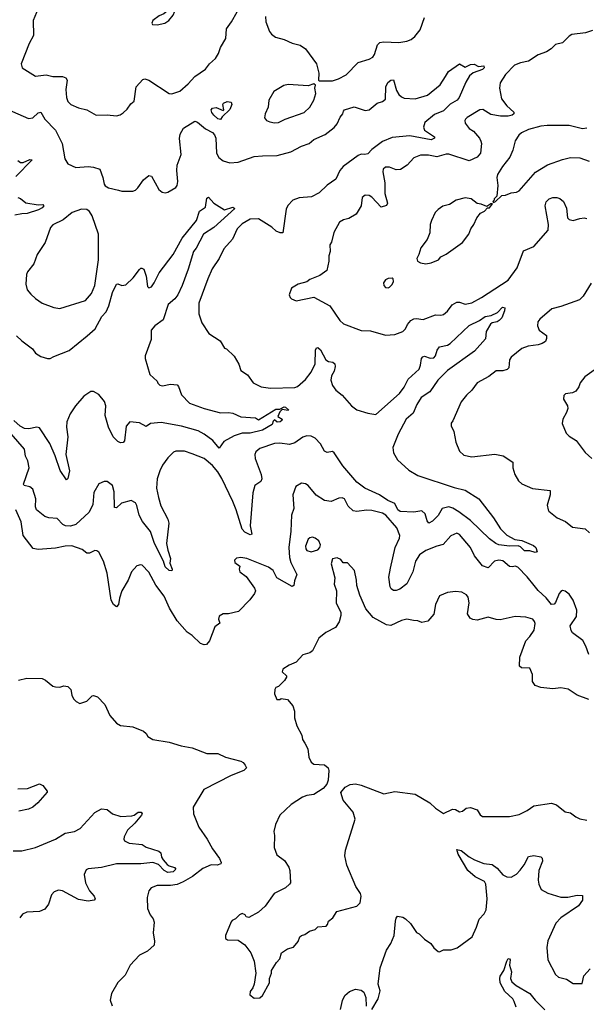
# Model space of a CAD drawing. Extents: x 1921360 to 2014538, y 768294 to 907744.
# Tile 320 of 412: x 1957599 to 1961792, y 865775 to 873062. Entities that reach past the tile are written whole.
import ezdxf

# ---------------------------------------------------------------- set-up
doc = ezdxf.new("R2010")
doc.units = 0

msp = doc.modelspace()

# ---------------------------------------------------------------- linework, layer by layer
at = {"layer": '0CON10XD'}
for points in [[(1957736, 873145), (1957698.8, 873055), (1957700, 872945), (1957668, 872885), (1957610, 872735), (1957617.5, 872705), (1957715, 872644.2), (1957794.3, 872654.3), (1957845, 872641.4), (1957915, 872642.2), (1957941.3, 872631.3), (1957950.6, 872615), (1957939.4, 872545), (1957945.8, 872485), (1957955, 872456.7), (1957976.2, 872435), (1958035, 872408.6), (1958095, 872394.2), (1958165, 872356), (1958245, 872358), (1958315, 872351.2), (1958341.7, 872358.3), (1958365, 872373.3), (1958395, 872400), (1958420.3, 872439.7), (1958445, 872457.5), (1958460, 872565), (1958510.5, 872619.5), (1958525, 872623.3), (1958555, 872614), (1958705, 872516), (1958725, 872514), (1958785, 872533.8), (1958845, 872586.2), (1958895, 872641.2), (1958975, 872696.2), (1959004.5, 872735.5), (1959046.8, 872773.2), (1959069.5, 872810.5), (1959084.5, 872855.5), (1959125, 872923.3), (1959130, 872995), (1959166.9, 873045), (1959209.5, 873120.5)], [(1958615, 873024.2), (1958673.9, 873036.1), (1958703.3, 873055), (1958734, 873095), (1958746.2, 873125), (1958743, 873133), (1958725, 873136), (1958692.9, 873127.1), (1958665.6, 873104.4), (1958630, 873090), (1958585, 873056.7), (1958576.7, 873035), (1958582.5, 873025), (1958615, 873024.2)], [(1959417.1, 873085), (1959421.4, 873045), (1959447.5, 872975), (1959463.4, 872953.4), (1959493.2, 872933.2), (1959555.5, 872915.5), (1959615, 872887.5), (1959675, 872872.5), (1959715, 872845.7), (1959794.3, 872735), (1959812, 872665), (1959810, 872615), (1959815, 872610), (1959915, 872608.6), (1959957.2, 872622.8), (1960015, 872652.9), (1960105, 872744), (1960185, 872768.8), (1960211.2, 872785), (1960225.8, 872805), (1960247.5, 872875), (1960265, 872892.5), (1960292.2, 872897.8), (1960405, 872893.5), (1960465, 872903.3), (1960495, 872915.6), (1960522.6, 872937.4), (1960563.4, 872986.6), (1960595, 873076.7)], [(1961838.7, 872981.3), (1961786.4, 872963.6), (1961685, 872952.4), (1961665, 872940), (1961615, 872889.6), (1961565, 872877.9), (1961531.5, 872845), (1961496.6, 872823.4), (1961435, 872801.6), (1961365, 872755.8), (1961305, 872743.3), (1961260.6, 872725), (1961193.6, 872655), (1961155.6, 872595), (1961149.5, 872555), (1961163.8, 872475), (1961203.8, 872423.8), (1961255, 872376.2), (1961256, 872365), (1961243.3, 872355), (1961215, 872347.5), (1961157.2, 872347.2), (1961085, 872360), (1961026.9, 872396.9), (1961005, 872395.4), (1960911.1, 872338.9), (1960899.2, 872325), (1960894, 872315), (1960895.9, 872295.9), (1960925, 872256), (1960956.4, 872236.4), (1961000.6, 872185), (1961012.6, 872162.6), (1961016.2, 872145), (1961009.7, 872075), (1960985.2, 872044.8), (1960925, 872016.9), (1960775, 872066.5), (1960755, 872066.7), (1960685, 872045.5), (1960625, 872060), (1960565, 872059.1), (1960515, 872038.6), (1960466.2, 871985), (1960417.3, 871952.7), (1960385, 871950), (1960335, 871970), (1960305, 871970), (1960288.8, 871955), (1960286, 871935), (1960300.8, 871855), (1960301.4, 871775), (1960320, 871705), (1960313.9, 871686.1), (1960274.1, 871674.1), (1960205, 871748), (1960185, 871761.2), (1960155, 871763.3), (1960134.1, 871745.9), (1960126, 871685), (1960088.7, 871621.3), (1960035, 871591.2), (1959995, 871581.2), (1959966.1, 871563.9), (1959924.2, 871485.8), (1959906.2, 871415), (1959893.8, 871395), (1959896.2, 871345), (1959886.2, 871315), (1959885.8, 871274.2), (1959872, 871205), (1959821.3, 871168.7), (1959745, 871140), (1959725, 871122.5), (1959660, 871105), (1959610, 871075), (1959592.5, 871025), (1959600, 871005), (1959610, 870995), (1959645, 870981.2), (1959775, 871008), (1959895, 870943.1), (1959967.3, 870835), (1959995, 870811.9), (1960125, 870761.8), (1960195, 870759.4), (1960305, 870727.5), (1960375, 870730.8), (1960435, 870754.2), (1960455, 870773.8), (1960469.4, 870805), (1960492.5, 870835), (1960515, 870848.9), (1960535, 870851.4), (1960585, 870842.2), (1960675, 870877.1), (1960715, 870874.4), (1960735, 870879.4), (1960765.7, 870905), (1960799.3, 870950.7), (1960835, 870971.9), (1960855, 870971.1), (1960895, 870957.1), (1960945, 870967.1), (1961016, 871005), (1961212.9, 871135), (1961280.8, 871225), (1961328.6, 871351.4), (1961405, 871382.9), (1961508.9, 871505), (1961511.5, 871545), (1961487.5, 871685), (1961495, 871713.3), (1961516.7, 871735), (1961545, 871746), (1961575, 871746.2), (1961597.3, 871737.3), (1961623.3, 871715), (1961645.7, 871665.7), (1961653.3, 871595), (1961665, 871583.3), (1961695, 871576), (1961745, 871591.4), (1961775.7, 871595.7), (1961795, 871591.2)], [(1957505, 872399.1), (1957665, 872330.6), (1957695, 872334.4), (1957735, 872371.9), (1957755, 872378), (1957785, 872324.4), (1957864.7, 872244.7), (1957913.6, 872145), (1957932.1, 872032.1), (1957954, 871994), (1958015, 871968), (1958105, 871976), (1958145, 871971.2), (1958192.5, 871955), (1958214.2, 871895), (1958223.8, 871845), (1958232.3, 871832.3), (1958255, 871816.7), (1958329.5, 871799.5), (1958355, 871793.8), (1958435, 871792.5), (1958455, 871801.2), (1958473, 871817), (1958515, 871876.2), (1958555, 871907.5), (1958575, 871902.5), (1958628, 871805), (1958654.2, 871784.2), (1958675, 871780), (1958695, 871786.2), (1958755, 871820), (1958765.4, 871834.6), (1958769.6, 871865), (1958762, 871945), (1958765.3, 871984.7), (1958793.6, 872065), (1958781.7, 872181.7), (1958786.7, 872215), (1958811.6, 872258.4), (1958895, 872310.9), (1958915, 872304), (1958975, 872253.5), (1959025.9, 872225.9), (1959039.8, 872209.8), (1959050, 872185), (1959055.8, 872075), (1959072.1, 872042.1), (1959105, 872016), (1959155, 872002.9), (1959215, 872006.7), (1959335, 872048.5), (1959396.7, 872053.3), (1959505, 872055.4), (1959605.3, 872084.7), (1959684.7, 872125.3), (1959741.4, 872145), (1959775.8, 872175), (1959858.7, 872211.3), (1959925.5, 872264.5), (1959949.3, 872290.7), (1959969.4, 872340.6), (1959990.8, 872365), (1959994.1, 872385.9), (1960002.5, 872395), (1960075, 872416), (1960155, 872388.8), (1960185, 872393.8), (1960245, 872444), (1960285, 872456.2), (1960305, 872473.8), (1960308.7, 872565), (1960324.2, 872595.8), (1960345, 872614.3), (1960365.6, 872615.6), (1960387.6, 872537.6), (1960405, 872508.8), (1960425, 872491.2), (1960445, 872481.2), (1960525, 872476.2), (1960617.9, 872502.1), (1960711.2, 872578.8), (1960751.2, 872641.2), (1960771.7, 872678.3), (1960855, 872734.3), (1960895, 872709.2), (1960935, 872729.5), (1960963, 872733), (1960995, 872716.2), (1961035, 872720), (1961037.5, 872705), (1961025, 872694), (1960955, 872668.8), (1960926.7, 872645), (1960900.5, 872599.5), (1960851.2, 872485), (1960836, 872465), (1960785, 872437.5), (1960735, 872387.8), (1960669, 872361), (1960598.1, 872301.9), (1960587.2, 872267.2), (1960594.5, 872245), (1960668.6, 872195), (1960670, 872185), (1960645, 872172.8), (1960485, 872201.8), (1960355, 872190.5), (1960285, 872160), (1960205, 872100), (1960175, 872068.5), (1960152.5, 872065), (1960125, 872066.2), (1960105, 872056.4), (1959992.2, 871975), (1959968.5, 871945), (1959938, 871882), (1959875, 871837.8), (1959815, 871780.9), (1959758.1, 871751.9), (1959666, 871744), (1959620.8, 871725), (1959583.6, 871686.4), (1959570.3, 871659.7), (1959546.2, 871483.8), (1959526.4, 871483.6), (1959497.3, 871497.3), (1959465.5, 871525.5), (1959365, 871588.5), (1959303.3, 871585), (1959245, 871550.6), (1959207.1, 871515), (1959173.3, 871436.7), (1959110.6, 871365), (1959074.6, 871295.4), (1959022.4, 871217.6), (1958990.8, 871145), (1958924.5, 870965), (1958924.4, 870885), (1958947.4, 870817.4), (1958998.3, 870738.3), (1959082.5, 870685), (1959115, 870630), (1959130, 870625), (1959185, 870572.5), (1959221.7, 870511.7), (1959236.4, 870466.4), (1959283.9, 870433.9), (1959326.7, 870375), (1959385.5, 870345.5), (1959454.5, 870334.5), (1959635, 870340.5), (1959655, 870346.9), (1959715, 870398.1), (1959755, 870452.9), (1959784.5, 870515), (1959788.1, 870615), (1959795, 870633.3), (1959804.1, 870635.9), (1959825, 870618), (1959864.7, 870544.7), (1959885, 870531.5), (1959917.1, 870527.1), (1959931.4, 870515), (1959933.3, 870495), (1959925, 870461.2), (1959905.5, 870425), (1959900.5, 870395), (1959913.1, 870355), (1959939.4, 870319.4), (1959985, 870282.9), (1960055, 870204.2), (1960093.8, 870175), (1960175, 870148.6), (1960235, 870141.1), (1960409.5, 870295), (1960445, 870342.9), (1960475, 870400.6), (1960554.4, 870475), (1960565.3, 870504.7), (1960572.5, 870555), (1960582.3, 870567.7), (1960595, 870571.9), (1960637.6, 870557.6), (1960665, 870560), (1960676.7, 870573.3), (1960688.4, 870615), (1960705, 870639.6), (1960765, 870654.1), (1960785, 870664.7), (1960925, 870798.5), (1961002.9, 870835), (1961043.8, 870865), (1961088.3, 870871.7), (1961134.3, 870895.7), (1961172.5, 870935), (1961188.3, 870928.3), (1961186, 870906), (1961166.7, 870855), (1961148, 870835), (1961132.5, 870825), (1961095, 870817.5), (1961082.5, 870807.5), (1961052, 870755), (1961045, 870700), (1960965, 870609.2), (1960764.8, 870465.2), (1960693.1, 870395), (1960635, 870308.8), (1960571.1, 870265), (1960536.8, 870215), (1960510, 870150), (1960460.3, 870105), (1960399.6, 869995), (1960361.5, 869895), (1960364.4, 869855), (1960394.2, 869805), (1960478.2, 869728.2), (1960545, 869687.3), (1960815, 869600.7), (1960895, 869580.5), (1960996.8, 869516.8), (1961106.3, 869376.3), (1961157.5, 869295), (1961205, 869247.5), (1961262.5, 869215), (1961315, 869206.7), (1961401.2, 869171.2), (1961418.8, 869155), (1961427.5, 869122.5), (1961415, 869118.8), (1961375, 869131.4), (1961335, 869131.8), (1961305, 869161.2), (1961288.8, 869168.8), (1961225, 869165.4), (1961145, 869176), (1961122.5, 869185), (1961075, 869220), (1960934.4, 869355), (1960850, 869420), (1960805, 869446.5), (1960775, 869456.1), (1960726.5, 869443.5), (1960696.7, 869393.3), (1960655, 869350.6), (1960626.2, 869336.2), (1960615, 869353.3), (1960600.4, 869405), (1960575, 869427.3), (1960515, 869416.9), (1960415, 869422.5), (1960398, 869435), (1960375, 869480.2), (1960324, 869504), (1960262.5, 869545), (1960154.2, 869595), (1960095, 869638), (1959991, 869761), (1959925, 869855.8), (1959915, 869865.7), (1959875, 869859.2), (1959855, 869869.2), (1959825, 869922.5), (1959784.5, 869964.5), (1959755, 869980), (1959725, 869982.5), (1959695, 869972.5), (1959635, 869930.6), (1959595, 869916.7), (1959525, 869928.8), (1959485, 869924.5), (1959375, 869889.1), (1959346.6, 869863.4), (1959340, 869845), (1959340.8, 869815), (1959386, 869695), (1959390, 869665), (1959382.5, 869645), (1959340, 869615), (1959325, 869560), (1959303.3, 869315), (1959316.2, 869255), (1959305, 869248.8), (1959265, 869268.1), (1959245, 869292), (1959200.6, 869435), (1959175.5, 869495.5), (1959095, 869665.7), (1959065, 869714.4), (1959025, 869763.1), (1958965, 869814.2), (1958875, 869849.2), (1958818.3, 869868.3), (1958755, 869868), (1958737.7, 869862.3), (1958695, 869820), (1958656.2, 869765), (1958635, 869722.5), (1958616.8, 869663.2), (1958612.2, 869595), (1958625.5, 869525), (1958643.3, 869465), (1958695.4, 869365), (1958702.9, 869335), (1958685.6, 869185), (1958694.4, 869135), (1958714.2, 869075), (1958710.5, 869040.5), (1958728, 868995), (1958725.8, 868984.2), (1958705, 868986), (1958675, 869011.4), (1958662.2, 869055), (1958596.8, 869185), (1958567.3, 869275), (1958507.9, 869347.9), (1958482, 869395), (1958465.7, 869465.7), (1958455, 869486.9), (1958425, 869503.6), (1958353, 869483), (1958315, 869450), (1958300.7, 869450.7), (1958296.8, 869566.8), (1958286, 869615), (1958245, 869643.8), (1958225, 869643.8), (1958183.6, 869626.4), (1958146.7, 869563.3), (1958140, 869475), (1958113.6, 869416.4), (1958014, 869325), (1957975, 869312.7), (1957937.5, 869315), (1957918, 869325), (1957875, 869371.2), (1957815, 869374.3), (1957785, 869385.8), (1957724.3, 869435), (1957716.7, 869456.7), (1957719.1, 869515), (1957695, 869586.9), (1957673.6, 869603.6), (1957632.5, 869615), (1957626.5, 869625), (1957668.2, 869745), (1957658, 869798), (1957642.1, 869832.1), (1957635, 869883.8), (1957535, 869997.8)], [(1959485, 872298.8), (1959515, 872302), (1959564.1, 872325.9), (1959704.2, 872375.8), (1959745, 872413.8), (1959776, 872465), (1959790, 872515), (1959782.5, 872555), (1959788.3, 872578.3), (1959776.7, 872586.7), (1959735, 872572.5), (1959585, 872582.9), (1959553.3, 872575), (1959480.3, 872529.7), (1959443.8, 872465), (1959438, 872415), (1959416.2, 872365), (1959410, 872335), (1959426.4, 872316.4), (1959450, 872305), (1959485, 872298.8)], [(1959085, 872322.5), (1959065, 872327.5), (1959036.1, 872356.1), (1959020, 872375), (1959016, 872395), (1959025, 872406.7), (1959052.5, 872412.5), (1959105, 872390), (1959110, 872395), (1959102.5, 872435), (1959107, 872443), (1959135, 872456.2), (1959165, 872451.2), (1959169.2, 872435), (1959155, 872396.7), (1959097, 872343), (1959085, 872322.5)], [(1961795, 872258), (1961764.3, 872254.3), (1961665, 872278), (1961502.4, 872277.6), (1961455, 872272.9), (1961365, 872250), (1961312, 872225), (1961292.6, 872207.4), (1961265.7, 872164.3), (1961249.2, 872095), (1961225.8, 872045), (1961172, 871975), (1961136, 871915), (1961130, 871895), (1961137.5, 871835), (1961130, 871755), (1961110, 871735), (1961110, 871725), (1961100, 871715), (1961105, 871710), (1961120, 871715), (1961168.3, 871761.7), (1961195, 871763.3), (1961235, 871781.2), (1961275, 871786), (1961295, 871796), (1961417.3, 871932.7), (1961505, 871988.6), (1961615, 872027.5), (1961675, 872040.8), (1961745, 872040), (1961812.5, 872015)], [(1957585, 872020.8), (1957605, 872005.6), (1957625, 872005.6), (1957675, 872026.9), (1957690, 872025), (1957569.8, 871900.2)], [(1957585, 871745.8), (1957605, 871738.6), (1957645, 871707.5), (1957735, 871691.1), (1957770, 871695), (1957778.6, 871685), (1957765, 871668.1), (1957738, 871655), (1957655, 871627.5), (1957615, 871625.3), (1957563.9, 871616.1)], [(1957575, 870722), (1957615, 870684), (1957693.3, 870625), (1957715, 870593.3), (1957755, 870570), (1957805, 870553.3), (1957825, 870553.8), (1957850.5, 870569.5), (1957965, 870614.4), (1958097.5, 870722.5), (1958156.2, 870773.8), (1958207.5, 870865), (1958239.3, 870900.7), (1958258.1, 870945), (1958285, 871043.3), (1958315, 871103.3), (1958325, 871106.7), (1958355, 871093.8), (1958385, 871100), (1958439.7, 871150.3), (1958485, 871213.3), (1958495, 871223.3), (1958503, 871223), (1958516.7, 871215), (1958534.1, 871164.1), (1958545, 871086.7), (1958555, 871078), (1958573.8, 871085), (1958595, 871113.3), (1958631.4, 871188.6), (1958735.2, 871324.8), (1958800.8, 871445), (1958907.1, 871575), (1958930, 871645), (1958973.3, 871675), (1958985, 871740), (1958995, 871747.5), (1959035, 871703.8), (1959113.6, 871653.6), (1959175, 871673.8), (1959190, 871665), (1959035, 871524), (1958960, 871475), (1958905, 871371.2), (1958884, 871346), (1958845.6, 871215), (1958801.5, 871095), (1958768.2, 871025), (1958746.9, 870995), (1958697.7, 870955), (1958659.8, 870840.2), (1958598.6, 870795), (1958571.4, 870765), (1958570.6, 870695), (1958527.8, 870575), (1958526.7, 870555), (1958562.7, 870435), (1958616.2, 870386.2), (1958621.8, 870371.8)], [(1960605, 871256), (1960645, 871262.5), (1960697.5, 871285), (1960715, 871307.5), (1960754.1, 871325.9), (1960875, 871413.3), (1960923.3, 871475), (1960936.7, 871515), (1960960, 871545), (1960982.5, 871595), (1961010, 871630), (1961040, 871645), (1961061.7, 871668.3), (1961075, 871670), (1961098.3, 871698.3), (1961085, 871700), (1961055, 871680), (1961015, 871697.5), (1960985, 871702.5), (1960940, 871735), (1960895, 871742.5), (1960830, 871725), (1960780, 871695), (1960729.3, 871680.7), (1960695, 871657.5), (1960673.3, 871635), (1960646.7, 871575), (1960636.7, 871545), (1960633.3, 871485), (1960613.9, 871436.1), (1960566.4, 871373.6), (1960553.3, 871325), (1960537.5, 871295), (1960543.6, 871273.6), (1960565, 871263.3), (1960605, 871256)], [(1957895, 870924.2), (1958085.4, 870984.6), (1958131.1, 871035), (1958154.5, 871095.5), (1958182.9, 871285), (1958181.9, 871475), (1958135, 871610), (1958115, 871641.2), (1958095, 871658), (1958055, 871658.6), (1957986.7, 871635), (1957919.7, 871580.3), (1957845, 871542.9), (1957825.8, 871525), (1957787.4, 871412.6), (1957728.8, 871325), (1957704.2, 871255.8), (1957656.7, 871195), (1957650, 871175), (1957643.3, 871105), (1957655, 871062.5), (1957681.2, 871031.2), (1957715, 870998.8), (1957765, 870964), (1957851.2, 870931.2), (1957895, 870924.2)], [(1960325, 871076.2), (1960335, 871082), (1960355, 871101.2), (1960366, 871125), (1960363.6, 871143.6), (1960355, 871150), (1960325, 871146.2), (1960305, 871136.2), (1960291.2, 871115), (1960293.3, 871095), (1960305, 871080), (1960325, 871076.2)], [(1961828.5, 871111.5), (1961769.4, 871015), (1961742.2, 870987.8), (1961605, 870938.6), (1961538.3, 870921.7), (1961448.8, 870845), (1961434, 870825), (1961431.2, 870795), (1961443.8, 870765), (1961498, 870725), (1961497.7, 870702.3), (1961489.1, 870680.9), (1961466.2, 870665), (1961435.4, 870654.6), (1961362.5, 870645), (1961315, 870629.4), (1961235.8, 870565), (1961224.3, 870545), (1961218, 870485), (1961207.3, 870472.7), (1961175, 870464.2), (1961125, 870462), (1961069.7, 870420.3), (1960985, 870373.8), (1960945, 870320), (1960905.8, 870284.2), (1960865, 870233.3), (1960805, 870092.5), (1960793.3, 870075), (1960793.3, 870055), (1960811.2, 870015), (1960825.9, 869935.9), (1960855, 869867.5), (1960885, 869838.8), (1960945, 869826), (1961115, 869845.8), (1961176.7, 869835), (1961248.3, 869788.3), (1961247.5, 869745), (1961262.9, 869695), (1961289.5, 869649.5), (1961315, 869626.2), (1961395, 869593.1), (1961525, 869577.5), (1961526, 869545), (1961502.3, 869467.7), (1961508.8, 869435), (1961514.3, 869424.3), (1961576.2, 869375), (1961637.2, 869347.2), (1961691.2, 869305), (1961782.8, 869292.8), (1961815, 869264.2)], [(1961851.4, 870468.6), (1961780.5, 870419.5), (1961746.7, 870375), (1961736.1, 870343.9), (1961715, 870313.3), (1961689.3, 870300.7), (1961638.3, 870291.7), (1961625, 870280), (1961623, 870253), (1961652.5, 870205), (1961656.7, 870185), (1961646.7, 870155), (1961617.5, 870105), (1961613.9, 870073.9), (1961642.3, 870002.3), (1961665, 869980), (1961716.4, 869946.4), (1961785, 869857.5), (1961833.6, 869813.6)], [(1958621.8, 870371.8), (1958635, 870357.1), (1958655, 870352.2), (1958715, 870364.4), (1958765, 870360), (1958775, 870346.7), (1958795.6, 870285), (1958855, 870224.4), (1958965, 870183.3), (1959085, 870152), (1959145, 870155.8), (1959175, 870150.8), (1959235, 870122.9), (1959345, 870116), (1959365, 870100), (1959495, 870178.6), (1959525, 870180), (1959555, 870197.1), (1959566.7, 870195), (1959587.5, 870175), (1959585, 870170), (1959542.5, 870177.5), (1959525, 870160), (1959510, 870125), (1959542.5, 870105), (1959540, 870095), (1959527.5, 870085), (1959503.3, 870083.3), (1959485, 870100), (1959475, 870090), (1959467.5, 870065), (1959395.2, 870024.8), (1959305, 870002.9), (1959245, 870002.9), (1959185, 869981.9), (1959110.6, 869939.4), (1959075, 869890), (1959027.7, 869947.7), (1958964.8, 869994.8), (1958918.5, 870018.5), (1958795.4, 870054.6), (1958645, 870081), (1958567.1, 870072.9), (1958535, 870052.3), (1958485, 870078.9), (1958413.3, 870085), (1958386.6, 870053.4), (1958373.3, 869945), (1958365, 869932.5), (1958345, 869930), (1958325, 869941.2), (1958290.8, 869975), (1958255.7, 870045), (1958232.2, 870132.2), (1958236.4, 870205), (1958226.5, 870236.5), (1958185, 870288.5), (1958145, 870310.9), (1958125, 870309.1), (1958074.3, 870275.7), (1958011.8, 870205), (1957972.9, 870145), (1957948.1, 870085), (1957945.6, 870045), (1957954.5, 869975.5), (1957940.7, 869845), (1957966.8, 869723.2), (1957954.1, 869665.9), (1957945, 869656.7), (1957898.1, 869725), (1957861.8, 869835), (1957821.5, 869925), (1957745, 870041.1), (1957725, 870045.7), (1957665.8, 870034.2), (1957635, 870036.2), (1957603.4, 870053.4), (1957555, 870094.8)], [(1961810.6, 868365), (1961790, 868425), (1961767.2, 868467.2), (1961691.2, 868525), (1961680.6, 868540.6), (1961674, 868575), (1961720.8, 868645), (1961722.7, 868692.7), (1961695.7, 868765), (1961665, 868811.2), (1961635, 868832), (1961615, 868836.2), (1961605, 868831.2), (1961592.5, 868815), (1961565, 868748), (1961554.4, 868735.6), (1961535, 868734.3), (1961495, 868783.8), (1961435, 868838.5), (1961405.3, 868875), (1961355, 868938.5), (1961285, 869010), (1961265, 869017.1), (1961245, 869012), (1961225, 869015.7), (1961175, 869057.5), (1961145, 869062.5), (1961112, 869055), (1961065, 869004.4), (1961025, 869020), (1960964.6, 869095), (1960935, 869156.7), (1960855, 869252.9), (1960835, 869261.9), (1960789.1, 869240.9), (1960732.4, 869177.6), (1960685, 869165.7), (1960605, 869133.8), (1960558.7, 869101.3), (1960527.1, 869055), (1960508.2, 868975), (1960463.3, 868886.7), (1960413.3, 868846.7), (1960385, 868837.5), (1960365, 868838.5), (1960348.9, 868848.9), (1960339.6, 868865), (1960330, 868935), (1960342.1, 869002.1), (1960378.6, 869155), (1960409.1, 869225), (1960411.5, 869245), (1960390.2, 869300.2), (1960309.2, 869395), (1960285, 869409.4), (1960205, 869430), (1960165, 869432.2), (1960095, 869422.1), (1960066.7, 869426.7), (1960030.9, 869460.9), (1960002.5, 869515), (1959985, 869524.2), (1959960, 869520), (1959905, 869496.2), (1959855, 869502.5), (1959793.7, 869543.7), (1959733.8, 869615), (1959715, 869625.8), (1959685, 869632), (1959643.7, 869606.3), (1959619.5, 869545), (1959627.8, 869445), (1959610.9, 869395), (1959606.6, 869276.6), (1959590.7, 869155), (1959595, 869082.5), (1959604.8, 869044.8), (1959648.9, 868955), (1959631.8, 868908.2), (1959626.5, 868873.5), (1959615, 868866), (1959502.1, 868932.1), (1959475.8, 868985), (1959441.3, 869011.3), (1959280, 869075), (1959235, 869082), (1959203.9, 869076.1), (1959188.3, 869061.7), (1959190, 869045), (1959228.3, 869018.3), (1959222.5, 868995), (1959227.5, 868975), (1959275, 868940), (1959335.8, 868855.8), (1959343.3, 868835), (1959336.7, 868815), (1959301.2, 868768.8), (1959218.3, 868681.7), (1959145, 868665.8), (1959104.4, 868665.6), (1959075, 868646.7), (1959071.2, 868625), (1959078.8, 868595), (1959042.4, 868567.6), (1959004.5, 868465.5), (1958981.2, 868438.8), (1958965, 868434.3), (1958936.2, 868445), (1958875, 868504.5), (1958838.2, 868528.2), (1958765, 868613.3), (1958706.6, 868706.6), (1958668.2, 868795), (1958606.1, 868876.1), (1958555, 868973.8), (1958505, 869023.8), (1958492, 869028), (1958465, 869018.8), (1958426.2, 868975), (1958402, 868915), (1958355.8, 868835), (1958338.3, 868781.7), (1958331.2, 868735), (1958315, 868717.5), (1958292.7, 868732.7), (1958276, 868765), (1958247.1, 868965), (1958218.8, 869055), (1958185, 869120.8), (1958170.9, 869130.9), (1958155, 869132.9), (1958115, 869113.3), (1958095, 869112.9), (1958060.3, 869140.3), (1957985, 869167.5), (1957934.6, 869165.4), (1957865, 869149.6), (1957735, 869140), (1957698.8, 869148.8), (1957623.8, 869245), (1957608.7, 869345), (1957571.1, 869435)], [(1959755, 869123.3), (1959805, 869138), (1959820, 869155), (1959825.8, 869174.2), (1959812.5, 869205), (1959785, 869225.6), (1959765, 869231.9), (1959745, 869227.5), (1959735, 869218), (1959714.6, 869164.6), (1959715.6, 869145), (1959723.1, 869133.1), (1959755, 869123.3)], [(1961811.1, 868031.1), (1961725, 868064), (1961657.3, 868107.3), (1961605, 868116), (1961545, 868109.4), (1961455, 868120.4), (1961414, 868135), (1961394.3, 868164.3), (1961394, 868215), (1961375, 868262.5), (1961313.9, 868263.9), (1961296.7, 868276.7), (1961300, 868345), (1961345.7, 868465), (1961375, 868495.8), (1961406.5, 868545), (1961412.6, 868592.6), (1961409.1, 868609.1), (1961395.6, 868625.6), (1961345, 868640.8), (1961265.7, 868644.3), (1961155, 868619.2), (1961125, 868622), (1961065, 868640), (1960985, 868618), (1960952.7, 868622.7), (1960933, 868633), (1960914, 868665), (1960924.3, 868745), (1960918.8, 868788.8), (1960905.8, 868805.8), (1960870, 868825), (1960825, 868831.2), (1960765, 868823.3), (1960705, 868797.5), (1960676.1, 868733.9), (1960665, 868662.5), (1960619.5, 868610.5), (1960575, 868601.2), (1960545, 868614), (1960514.2, 868614.2), (1960465, 868625.7), (1960425, 868616), (1960345, 868579.2), (1960313.4, 868583.4), (1960215, 868638.8), (1960161.7, 868701.7), (1960115, 868802.5), (1960093.9, 868873.9), (1960092, 868915), (1960075.8, 868985.8), (1960025, 869042.5), (1959993, 869043), (1959975, 869067.5), (1959949.3, 869079.3), (1959915, 869072.5), (1959903.8, 869035), (1959930.7, 868930.7), (1959926.2, 868885), (1959943.8, 868835), (1959942, 868745), (1959976.7, 868675), (1959976.4, 868653.6), (1959962.5, 868605), (1959935, 868563.3), (1959865, 868526), (1959813.3, 868485), (1959765, 868390), (1959745, 868376.7), (1959695, 868362.5), (1959645, 868306.7), (1959594.1, 868285.9), (1959547.5, 868255), (1959542.5, 868235), (1959572.5, 868205), (1959572.5, 868195), (1959559.3, 868170.7), (1959513, 868127), (1959495, 868120), (1959486.7, 868105), (1959483.6, 868073.6), (1959501.7, 868031.7), (1959525, 868030), (1959535, 868037.5), (1959581.7, 868031.7), (1959620, 867985), (1959632.5, 867945), (1959632.5, 867895), (1959650, 867835), (1959687.7, 867767.7), (1959691.2, 867735), (1959708.3, 867708.3), (1959731.2, 867665), (1959738, 867605), (1959756.1, 867566.1), (1959775, 867553.3), (1959855, 867547.5), (1959882.5, 867525), (1959886.7, 867505), (1959882.5, 867435), (1959872.5, 867405), (1959845, 867372.5), (1959775, 867328.8), (1959725, 867321.2), (1959692.3, 867307.7), (1959607, 867253), (1959523.3, 867175), (1959491.2, 867105), (1959478.8, 867055), (1959483.8, 867025), (1959482.5, 866935), (1959501.7, 866881.7), (1959559.5, 866839.5), (1959590.8, 866790.8), (1959597.5, 866765), (1959602, 866675), (1959596.7, 866663.3), (1959565, 866637.5), (1959481.2, 866595), (1959415, 866502.5), (1959365, 866457.5), (1959295, 866417.5), (1959275, 866422.5), (1959266.4, 866436.4), (1959245, 866446.7), (1959225, 866437.5), (1959195, 866407.5), (1959172.5, 866395), (1959163.3, 866385), (1959122.5, 866285), (1959123, 866263), (1959137.5, 866252.5), (1959215, 866250), (1959265, 866216.2), (1959309.2, 866155), (1959334.3, 866094.3), (1959346.1, 866006.1), (1959333.3, 865925), (1959323.6, 865896.4), (1959305, 865870), (1959302.5, 865845), (1959335, 865820), (1959377, 865823), (1959395, 865840), (1959446.7, 865935), (1959446.7, 865965), (1959463.3, 866005), (1959463.3, 866025), (1959500, 866085), (1959525, 866112.5), (1959537.5, 866155), (1959580, 866185), (1959625, 866197.5), (1959660.7, 866239.3), (1959673.3, 866275), (1959685, 866283.3), (1959708.3, 866291.7), (1959743, 866317), (1959785, 866327.5), (1959805, 866348.8), (1959866.1, 866353.9), (1959877.5, 866365), (1959885, 866390), (1959917.5, 866415), (1959945, 866462.5), (1960095, 866502.5), (1960117.5, 866525), (1960126, 866575), (1960121.2, 866595), (1960087.6, 866647.6), (1960020, 866805), (1960005.5, 866875), (1960010, 866915), (1960082.5, 867145), (1960066.6, 867196.6), (1959994, 867285), (1959976.4, 867343.6), (1960007, 867383), (1960045, 867402.5), (1960085, 867405.8), (1960125, 867397.5), (1960295, 867333.8), (1960375, 867349.2), (1960525, 867331.4), (1960635, 867265.6), (1960675, 867225.8), (1960735, 867186.7), (1960801.7, 867218.3), (1960825, 867216.2), (1960855, 867200), (1960875, 867203.8), (1960904.2, 867225.8), (1960935, 867232), (1960985, 867213.3), (1961007.7, 867177.7), (1961025, 867163.8), (1961135, 867163.8), (1961225, 867166), (1961295, 867180), (1961355, 867210), (1961405, 867243.8), (1961535, 867263.8), (1961570.5, 867250.5), (1961635, 867200), (1961675, 867193.3), (1961715, 867163.3), (1961745, 867148.8), (1961795, 867136.7)], [(1957590, 868175), (1957651.3, 868188.7), (1957765, 868185.8), (1957790, 868175), (1957845, 868130), (1957863.6, 868123.6), (1957895, 868122.5), (1957925, 868132.5), (1957955, 868126.7), (1957977.5, 868105), (1957983.6, 868063.6), (1957997.5, 868035), (1958017.5, 868015), (1958045, 868000), (1958095, 868017.5), (1958135, 868057.5), (1958145, 868060), (1958175, 868050), (1958228.8, 867995), (1958265, 867913.3), (1958315, 867856.7), (1958345, 867838.8), (1958435, 867828), (1958515, 867796.7), (1958535, 867780), (1958547, 867757), (1958585, 867733.8), (1958705, 867714), (1958795, 867688), (1958875, 867673.8), (1958985, 867632), (1959065, 867630.8), (1959122.5, 867605), (1959234.5, 867574.5), (1959253.8, 867565), (1959267.5, 867545), (1959276.7, 867525), (1959256.7, 867505), (1959165, 867469.4), (1958962, 867365), (1958882, 867235), (1958885.9, 867185.9), (1958925.5, 867085.5), (1958986.2, 866996.2), (1959026, 866925), (1959077.5, 866855), (1959090, 866825), (1959086.7, 866815), (1959060, 866805), (1959015, 866806.2), (1958955, 866780.9), (1958878.2, 866721.8), (1958809.5, 866680.5), (1958765, 866662.5), (1958715, 866654), (1958616.4, 866653.6), (1958572, 866638), (1958554.2, 866615), (1958542.9, 866565), (1958544, 866485), (1958565, 866436.7)], [(1957585, 867370), (1957657, 867373), (1957745, 867406.7), (1957770, 867395), (1957801.7, 867351.7), (1957802.5, 867345), (1957732.5, 867265), (1957696, 867235), (1957665, 867219.4), (1957593.3, 867205)], [(1957551.7, 866911.7), (1957615, 866911.4), (1957715, 866935.6), (1957865, 866997.7), (1957935, 867040.4), (1958005, 867054.4), (1958045.7, 867075), (1958155.6, 867195), (1958205, 867222.2), (1958245, 867215.7), (1958285, 867183.8), (1958346.1, 867166.1), (1958429.7, 867170.3), (1958445.6, 867174.4), (1958475, 867196.7), (1958497.3, 867197.3), (1958504.2, 867185), (1958499.2, 867175), (1958450, 867115), (1958397.1, 867065), (1958370.8, 867015), (1958368.3, 866998.3), (1958373.8, 866985), (1958407.9, 866967.9), (1958505, 866958.6), (1958535, 866937.1), (1958629.1, 866909.1), (1958644.3, 866895), (1958648.9, 866865), (1958659.5, 866845), (1958689.9, 866809.9), (1958705, 866798.8), (1958745, 866788.5), (1958755.6, 866775), (1958734, 866755), (1958695, 866749.8), (1958668.7, 866765), (1958625, 866808.7), (1958585, 866823.4), (1958495, 866814.6), (1958353.8, 866813.8), (1958315, 866815.5), (1958205, 866788.2), (1958105, 866777.5), (1958090.6, 866769.4), (1958077.1, 866735), (1958086.1, 866673.9), (1958114.4, 866614.4), (1958148.8, 866575), (1958157.5, 866555), (1958150, 866545), (1958105, 866538.8), (1958035, 866549.5), (1957915, 866614.3), (1957885, 866620.6), (1957855, 866606.7), (1957835, 866585.8), (1957813.1, 866515), (1957785, 866478.9), (1957745, 866461.5), (1957651.9, 866458.1), (1957618.7, 866441.3), (1957598.6, 866415)], [(1960205, 865737.5), (1960250.8, 865815), (1960265.6, 865875), (1960252.9, 865925), (1960266.2, 866045), (1960313.1, 866175), (1960344.5, 866225), (1960370, 866285), (1960381.2, 866391.2), (1960385, 866412.5), (1960395, 866426.7), (1960435, 866418.8), (1960455, 866406.7), (1960492.3, 866372.3), (1960535, 866307.5), (1960555, 866297.5), (1960595, 866256.7), (1960642.5, 866225), (1960665, 866192.5), (1960695, 866166.7), (1960706.4, 866163.6), (1960735, 866177.5), (1960793, 866177), (1960836.1, 866193.9), (1960946.7, 866275), (1960980, 866345), (1961000, 866405), (1961035.8, 866444.2), (1961052, 866475), (1961058, 866555), (1961048.5, 866665), (1961039.5, 866685), (1960969.1, 866719.1), (1960916.7, 866765), (1960844.3, 866885), (1960835, 866920), (1960865, 866914), (1960925, 866865.7), (1960965, 866844.3), (1961035, 866818.1), (1961095, 866809.4), (1961133.1, 866783.1), (1961175, 866734.4), (1961205, 866719.4), (1961235, 866715.8), (1961275, 866739.2), (1961301.7, 866768.3), (1961332, 866808), (1961365, 866868.8), (1961405, 866876), (1961455, 866866.2), (1961465.9, 866855.9), (1961469.2, 866835), (1961441.4, 866765), (1961436, 866695), (1961440.8, 866665), (1961458, 866625), (1961506.8, 866596.8), (1961605, 866568.1), (1961655, 866567.8), (1961725, 866584), (1961765, 866580), (1961764, 866545), (1961735.6, 866505), (1961602.9, 866415), (1961565.8, 866375), (1961507.3, 866245), (1961500, 866195), (1961507.8, 866105), (1961565, 865996.7), (1961587.5, 865975), (1961645, 865962), (1961695, 865928.8), (1961761.7, 865928.3), (1961774.2, 865985), (1961822.1, 866037.9)], [(1958565, 866436.7), (1958586.5, 866406.5), (1958593.1, 866383.1), (1958587.8, 866305), (1958597.7, 866242.3), (1958595, 866212.5), (1958545, 866169.2), (1958485, 866138), (1958416.2, 866065), (1958378.3, 865991.7), (1958325, 865937.5), (1958277.5, 865855), (1958267.5, 865805), (1958282.5, 865765)], [(1961274.4, 865755), (1961259.4, 865795), (1961248.1, 865815), (1961190, 865870), (1961155.4, 865935), (1961151.1, 865965), (1961155, 865983.8), (1961181.9, 866025), (1961202.9, 866095), (1961215, 866113.3), (1961225, 866112.5), (1961228, 866105), (1961223.3, 866065), (1961239.4, 866015), (1961230.8, 865965), (1961242.1, 865942.1), (1961273.3, 865915), (1961373.8, 865855), (1961414, 865805), (1961484.5, 865734.5)], [(1959974.2, 865735.8), (1959987.6, 865802.4), (1960005, 865840), (1960040.3, 865869.7), (1960085, 865886), (1960125, 865878.8), (1960145.8, 865865.8), (1960161.2, 865825), (1960162.3, 865762.3)]]:
    msp.add_lwpolyline(points, dxfattribs=at)

doc.saveas('drawing.dxf')
